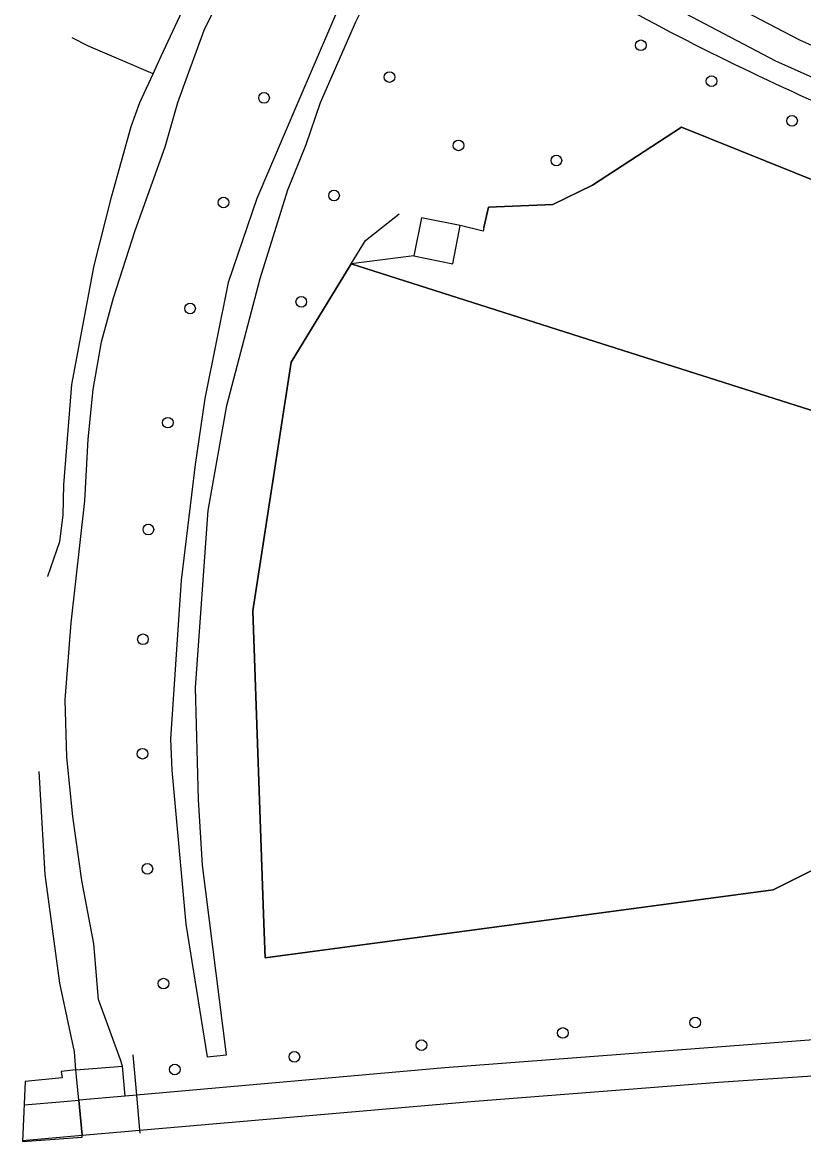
# Model space of a CAD drawing. Extents: x 162722 to 165099, y 384721 to 386283.
# Drawn here: x 162721.6 to 162793.3, y 385404.7 to 385507.3 of the extents above; entities that cross this region are included whole.
import ezdxf

# ---------------------------------------------------------------- set-up
doc = ezdxf.new("R2010")
doc.units = 0
for name, color, linetype in [('IMGEO_Berm_groen', 7, 'Continuous'), ('IMGEO_Boom', 7, 'Continuous'), ('IMGEO_Dek', 7, 'Continuous'), ('IMGEO_Duiker', 7, 'Continuous'), ('IMGEO_Fietspad_gesloten', 7, 'Continuous'), ('IMGEO_Grasland_agrarisch', 7, 'Continuous'), ('IMGEO_Groenvoorziening', 7, 'Continuous'), ('IMGEO_Hek', 7, 'Continuous'), ('IMGEO_Pand', 7, 'Continuous'), ('IMGEO_Rijbaan_lokaal_gesloten', 7, 'Continuous'), ('IMGEO_Voetpad_halfverhard', 7, 'Continuous'), ('IMGEO_Voetpad_open', 7, 'Continuous'), ('IMGEO_Waterloop', 7, 'Continuous')]:
    doc.layers.add(name, color=color, linetype=linetype)

msp = doc.modelspace()

# ---------------------------------------------------------------- linework, layer by layer
at = {"layer": 'IMGEO_Berm_groen'}
for points in [[(162726.52, 385411.23), (162730.8, 385411.56)], [(162731.04, 385408.83), (162730.8, 385411.56)]]:
    msp.add_lwpolyline(points, dxfattribs=at)
at = {"layer": 'IMGEO_Boom'}
for centre in [(162778.39, 385505.25), (162755.31, 385502.33), (162784.89, 385501.95), (162743.79, 385500.42), (162792.28, 385498.32), (162761.65, 385496.06), (162770.64, 385494.68), (162750.22, 385491.46), (162740.07, 385490.82), (162747.21, 385481.71), (162737, 385481.09), (162734.96, 385470.62), (162733.17, 385460.81), (162732.67, 385450.74), (162732.63, 385440.24), (162733.08, 385429.68), (162734.56, 385419.15), (162783.39, 385415.58), (162771.23, 385414.62), (162758.25, 385413.5), (162746.58, 385412.43), (162735.6, 385411.27)]:
    msp.add_circle(centre, 0.489, dxfattribs=at)
at = {"layer": 'IMGEO_Dek'}
msp.add_lwpolyline([(162721.6, 385404.65), (162727.1, 385405.05), (162727.1, 385405.05), (162727.08, 385405.23), (162726.78, 385408.45), (162726.58, 385410.62), (162726.52, 385411.23), (162725.17, 385411.07), (162725.24, 385410.5), (162721.85, 385410.18)], close=True, dxfattribs=at)
at = {"layer": 'IMGEO_Duiker'}
msp.add_lwpolyline([(162731.73, 385412.6), (162732.07, 385408.92), (162732.37, 385405.71), (162732.4, 385405.44), (162732.4, 385405.44)], dxfattribs=at)
at = {"layer": 'IMGEO_Fietspad_gesloten'}
for points in [[(162747.02, 385528), (162762.16, 385519.31), (162771.84, 385513.78), (162790.77, 385503.82), (162799.32, 385500), (162799.53, 385499.91), (162826.02, 385490.12), (162837.08, 385486.71), (162843.81, 385484.68), (162853.18, 385481.95)], [(162759.97, 385523.64), (162762.97, 385521.93), (162773.18, 385516.08), (162792.98, 385505.75), (162800.6, 385502.36), (162806.39, 385500), (162826.86, 385492.8), (162837.65, 385489.37), (162853.35, 385484.72)]]:
    msp.add_lwpolyline(points, dxfattribs=at)
at = {"layer": 'IMGEO_Grasland_agrarisch'}
for points in [[(162817.49, 385482.37), (162817.25, 385482.67), (162813.03, 385485.31), (162782.14, 385497.73), (162773.96, 385492.41), (162770.32, 385490.63), (162764.41, 385490.38), (162763.99, 385488.52), (162763.92, 385488.2), (162761.8, 385488.72)], [(162757.56, 385485.92), (162751.8, 385485.2)], [(162751.8, 385485.2), (162746.28, 385476.16), (162742.76, 385453.36), (162743.77, 385424.66), (162743.88, 385421.52), (162790.55, 385427.75), (162801.72, 385433.34), (162815.95, 385445.5), (162830.76, 385458.91), (162827.65, 385464.56), (162826.97, 385465.8), (162817.49, 385482.37)], [(162751.8, 385485.2), (162773.5, 385478.29), (162811.05, 385466.35), (162817.49, 385482.37)]]:
    msp.add_lwpolyline(points, dxfattribs=at)
at = {"layer": 'IMGEO_Groenvoorziening'}
msp.add_lwpolyline([(162730.8, 385411.56), (162730.61, 385412.15), (162728.59, 385417.68), (162728.17, 385422.79), (162727.07, 385428.62), (162726.23, 385434.48), (162725.68, 385439.93), (162725.53, 385445.18), (162726.08, 385452.26), (162727.32, 385463.46), (162727.65, 385469.1), (162728.11, 385473.66), (162728.88, 385478.04), (162729.96, 385482.06), (162731.96, 385488.25), (162734.72, 385495.92), (162735.86, 385500), (162736.75, 385502.43), (162738.3, 385506.65), (162740.53, 385511.16)], dxfattribs=at)
at = {"layer": 'IMGEO_Hek'}
for points in [[(162764.41, 385490.38), (162770.32, 385490.63), (162773.96, 385492.41), (162782.14, 385497.73), (162813.03, 385485.31), (162817.25, 385482.67)], [(162763.99, 385488.52), (162764.41, 385490.38)], [(162751.8, 385485.2), (162753.12, 385487.35), (162756.19, 385489.78)], [(162743.77, 385424.66), (162742.76, 385453.36), (162746.28, 385476.16), (162751.8, 385485.2)], [(162817.49, 385482.37), (162811.05, 385466.35), (162773.5, 385478.29), (162751.8, 385485.2)], [(162801.72, 385433.34), (162790.55, 385427.75), (162743.88, 385421.52), (162743.77, 385424.66)]]:
    msp.add_lwpolyline(points, dxfattribs=at)
at = {"layer": 'IMGEO_Pand'}
for points in [[(162761.8, 385488.72), (162758.24, 385489.42), (162757.56, 385485.92)], [(162757.56, 385485.92), (162761.12, 385485.2), (162761.7, 385488.22), (162761.8, 385488.72)]]:
    msp.add_lwpolyline(points, dxfattribs=at)
at = {"layer": 'IMGEO_Rijbaan_lokaal_gesloten'}
for points in [[(162847.51, 385417.46), (162847.49, 385417.46), (162828.72, 385416.32), (162797.5, 385414.23), (162760.4, 385411.42), (162732.07, 385408.92), (162731.04, 385408.83)], [(162727.08, 385405.23), (162731.33, 385405.61), (162732.37, 385405.71), (162763.14, 385408.37), (162785.52, 385410.09), (162821.35, 385412.52)], [(162721.75, 385408.01), (162725.42, 385408.33), (162726.78, 385408.45)], [(162731.04, 385408.83), (162726.78, 385408.45)], [(162726.78, 385408.45), (162727.08, 385405.23)], [(162721.6, 385404.74), (162727.08, 385405.23)]]:
    msp.add_lwpolyline(points, dxfattribs=at)
at = {"layer": 'IMGEO_Voetpad_halfverhard'}
msp.add_lwpolyline([(162756.42, 385520.38), (162751.41, 385510.49), (162746.91, 385500), (162743.14, 385491.2), (162740.5, 385483.47), (162738.35, 385472.83), (162737.47, 385466.79), (162736.19, 385456.16), (162735.2, 385441.61), (162735.31, 385438.72), (162736.61, 385424.61), (162738.57, 385412.43), (162740.34, 385412.61), (162738.14, 385430.01), (162737.76, 385436.04), (162737.51, 385446.31), (162738.66, 385462.57), (162740.37, 385472.18), (162743.43, 385483.85), (162745.98, 385491.97), (162747.67, 385496.13), (162748.99, 385500), (162752.22, 385507.4), (162758.18, 385519.37)], dxfattribs=at)
at = {"layer": 'IMGEO_Voetpad_open'}
msp.add_arc((162895.06, 385725.54), 246.93, 239.8382, 245.9728, dxfattribs=at)
at = {"layer": 'IMGEO_Waterloop'}
for points in [[(162733.6, 385502.64), (162734, 385503.52), (162734.34, 385504.25), (162742.2, 385521.14), (162745.39, 385525.14)], [(162733.6, 385502.64), (162727.68, 385505.18), (162726.16, 385505.94)], [(162723.93, 385456.51), (162723.94, 385456.54), (162725.05, 385459.71), (162725.33, 385462.12), (162725.4, 385464.93), (162726.14, 385474.12), (162728.2, 385485.03), (162729.8, 385491.44), (162731.6, 385497.81), (162732.38, 385500), (162733.6, 385502.64)], [(162726.52, 385411.23), (162726.39, 385412.89), (162725.03, 385419.2), (162723.68, 385429.17), (162723.13, 385438.61)], [(162726.78, 385408.45), (162726.58, 385410.62), (162726.52, 385411.23)], [(162727.1, 385405.05), (162727.1, 385405.05), (162727.08, 385405.23)]]:
    msp.add_lwpolyline(points, dxfattribs=at)

doc.saveas('drawing.dxf')
